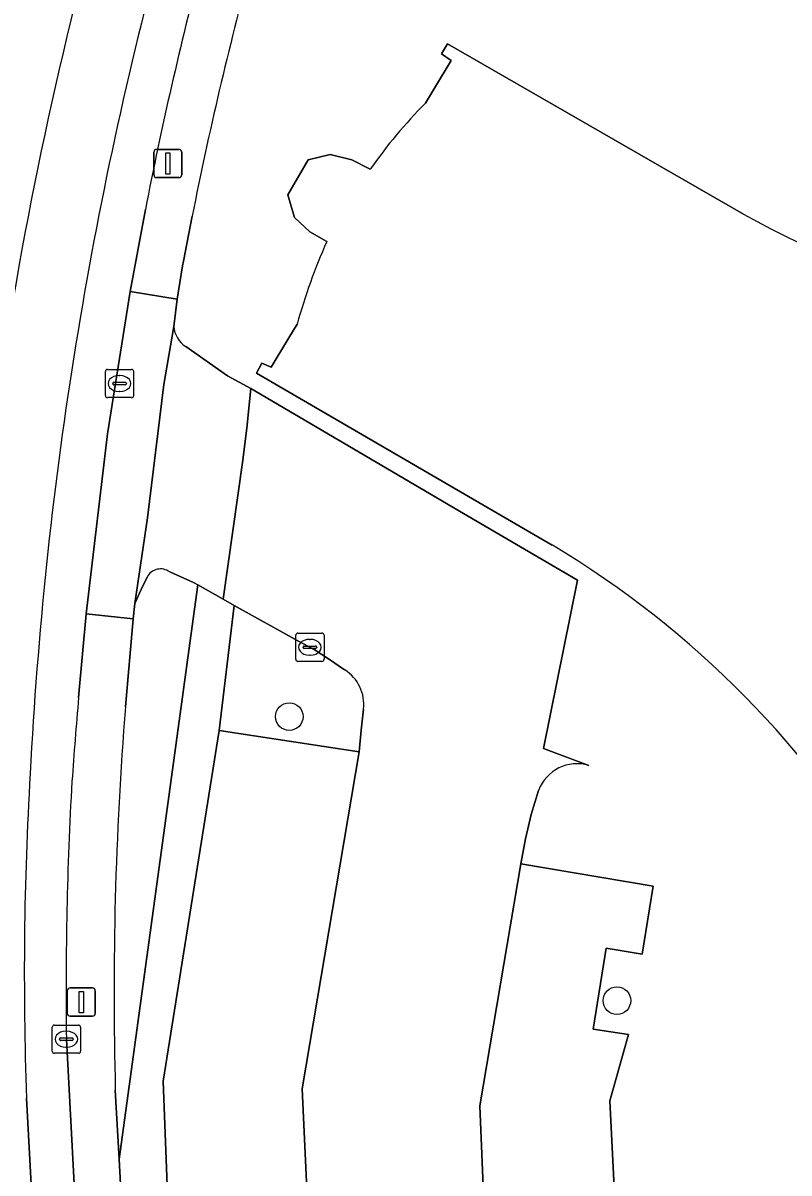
# Model space of a CAD drawing. Extents: x 159262 to 160143, y 383399 to 384319.
# Drawn here: x 159281.85 to 159308.93, y 384101.64 to 384142.33 of the extents above; entities that cross this region are included whole.
import ezdxf

# ---------------------------------------------------------------- set-up
doc = ezdxf.new("R2010")
doc.units = 0
for name, color, linetype in [('IMGEO_Berm_groen', 7, 'Continuous'), ('IMGEO_Boom', 7, 'Continuous'), ('IMGEO_Erf', 7, 'Continuous'), ('IMGEO_Groenvoorziening', 7, 'Continuous'), ('IMGEO_Haag', 7, 'Continuous'), ('IMGEO_Kolk', 7, 'Continuous'), ('IMGEO_Lichtmast', 7, 'Continuous'), ('IMGEO_Pand', 7, 'Continuous'), ('IMGEO_Parkeervlak_open', 7, 'Continuous'), ('IMGEO_Rijbaan_lokaal_gesloten', 7, 'Continuous'), ('IMGEO_Rijbaan_lokaal_open', 7, 'Continuous'), ('IMGEO_Rijbaan_regionaal_gesloten', 7, 'Continuous'), ('IMGEO_Voetpad_open', 7, 'Continuous')]:
    doc.layers.add(name, color=color, linetype=linetype)

msp = doc.modelspace()

# ---------------------------------------------------------------- linework, layer by layer
at = {"layer": 'IMGEO_Berm_groen'}
for centre, radius, start, end in [((159367.285, 384117.728), 90.369, 160.56066, 172.30615), ((159427.827, 384107.491), 148.461, 165.47307, 180.11689)]:
    msp.add_arc(centre, radius, start, end, dxfattribs=at)
at = {"layer": 'IMGEO_Boom'}
for centre in [(159291.259, 384117.786), (159302.843, 384107.737)]:
    msp.add_circle(centre, 0.489, dxfattribs=at)
at = {"layer": 'IMGEO_Erf'}
for points in [[(159296.074, 384139.492), (159296.393, 384140.022), (159296.982, 384141.002), (159296.641, 384141.23), (159296.849, 384141.591), (159307.319, 384135.563)], [(159292.584, 384134.59), (159291.987, 384134.938), (159291.441, 384135.445), (159291.207, 384136.242), (159291.923, 384137.483), (159292.7, 384137.679), (159293.473, 384137.484), (159294.124, 384137.155)], [(159287.831, 384135.494), (159287.518, 384133.901), (159287.486, 384133.735), (159287.3, 384132.554), (159287.177, 384131.589)], [(159300.56, 384123.849), (159290.103, 384129.936), (159290.293, 384130.291), (159290.62, 384130.145), (159291.247, 384131.185), (159291.539, 384131.67)], [(159287.598, 384130.875), (159289.081, 384129.841), (159289.902, 384129.396), (159297.421, 384124.976), (159301.445, 384122.61), (159300.252, 384116.657), (159301.854, 384116.056)], [(159288.025, 384122.449), (159287.898, 384122.522), (159287.033, 384122.903)], [(159285.11, 384104.565), (159285.24, 384102.132), (159288.025, 384122.449)], [(159286.23, 384122.719), (159286.025, 384122.288), (159285.801, 384121.785), (159285.742, 384121.246), (159285.466, 384118.13)], [(159293.218, 384119.436), (159292.686, 384119.809), (159292.135, 384120.155), (159291.567, 384120.472), (159289.307, 384121.722), (159288.782, 384117.294), (159293.73, 384116.543), (159293.805, 384117.3), (159293.884, 384118.045)], [(159300.074, 384115.176), (159299.817, 384114.324), (159299.609, 384113.458), (159299.451, 384112.582), (159304.124, 384111.788), (159303.736, 384109.384), (159302.468, 384109.593), (159301.999, 384106.727), (159303.248, 384106.533), (159302.595, 384104.195), (159303.673, 384082.569), (159303.68, 384082.419), (159308.139, 384082.644), (159308.145, 384081.443), (159303.755, 384081.254), (159304.439, 384064.213), (159299.763, 384064.031), (159300.106, 384054.891), (159298.193, 384052.013), (159294.164, 384051.826), (159289.065, 384051.59), (159289.808, 384035.68), (159288.799, 384035.625), (159288.815, 384035.328)]]:
    msp.add_lwpolyline(points, dxfattribs=at)
for centre, radius, start, end in [((159406.164, 384112.394), 120.567, 164.62912, 168.95403), ((159308.922, 384126.79), 18.067, 135.3262, 144.9903), ((159323.807, 384165.204), 33.918, 240.9151, 299.1543), ((159310.92, 384126.381), 20.09, 155.882, 164.7357), ((159288.117, 384131.662), 0.943, 184.4534, 236.5969), ((159283.186, 384094.74), 33.9, 0.9173, 59.1682), ((159286.709, 384122.473), 0.538, 52.976, 152.836), ((159292.464, 384118.22), 1.431, 352.9816, 58.1879), ((159413.7, 384107.977), 128.636, 175.47323, 181.52012), ((159301.436, 384114.662), 1.456, 73.3063, 159.3076)]:
    msp.add_arc(centre, radius, start, end, dxfattribs=at)
at = {"layer": 'IMGEO_Groenvoorziening'}
msp.add_lwpolyline([(159288.782, 384117.294), (159289.307, 384121.722), (159288.923, 384121.935), (159288.025, 384122.449), (159285.24, 384102.132), (159288.799, 384035.625), (159289.808, 384035.68), (159289.065, 384051.59), (159288.41, 384063.895), (159287.889, 384076.678), (159287.859, 384077.406), (159287.738, 384080.579), (159286.807, 384104.884)], close=True, dxfattribs=at)
at = {"layer": 'IMGEO_Haag'}
msp.add_lwpolyline([(159289.307, 384121.722), (159288.923, 384121.935), (159288.025, 384122.449), (159285.24, 384102.132), (159288.799, 384035.625), (159289.808, 384035.68), (159289.065, 384051.59), (159288.41, 384063.895), (159287.889, 384076.678), (159287.859, 384077.406), (159287.738, 384080.579), (159286.807, 384104.884), (159288.782, 384117.294)], close=True, dxfattribs=at)
at = {"layer": 'IMGEO_Kolk'}
for p, q in [((159284.757, 384129.144), (159284.757, 384129.996)), ((159284.832, 384130.07), (159285.684, 384130.07)), ((159285.245, 384129.85), (159285.27, 384129.85)), ((159285.758, 384129.996), (159285.758, 384129.144)), ((159285.016, 384129.564), (159285.016, 384129.576)), ((159285.454, 384129.527), (159285.056, 384129.527)), ((159285.059, 384129.613), (159285.457, 384129.613)), ((159285.5, 384129.576), (159285.5, 384129.564)), ((159285.684, 384129.07), (159284.832, 384129.07)), ((159285.268, 384129.29), (159285.243, 384129.29)), ((159291.488, 384119.813), (159291.488, 384120.665)), ((159291.563, 384120.739), (159292.415, 384120.739)), ((159291.976, 384120.519), (159292.001, 384120.519)), ((159292.489, 384120.665), (159292.489, 384119.813)), ((159291.747, 384120.233), (159291.747, 384120.245)), ((159292.185, 384120.196), (159291.787, 384120.196)), ((159291.79, 384120.282), (159292.188, 384120.282)), ((159292.231, 384120.245), (159292.231, 384120.233)), ((159292.415, 384119.739), (159291.563, 384119.739)), ((159291.999, 384119.959), (159291.974, 384119.959)), ((159282.88, 384105.946), (159282.88, 384106.798)), ((159282.955, 384106.872), (159283.807, 384106.872)), ((159283.368, 384106.652), (159283.393, 384106.652)), ((159283.881, 384106.798), (159283.881, 384105.946)), ((159283.139, 384106.366), (159283.139, 384106.378)), ((159283.577, 384106.329), (159283.179, 384106.329)), ((159283.182, 384106.415), (159283.58, 384106.415)), ((159283.623, 384106.378), (159283.623, 384106.366)), ((159283.807, 384105.872), (159282.955, 384105.872)), ((159283.391, 384106.092), (159283.366, 384106.092))]:
    msp.add_line(p, q, dxfattribs=at)
for points in [[(159284.757, 384129.144), (159284.757, 384129.996)], [(159284.832, 384130.07), (159285.684, 384130.07)], [(159285.758, 384129.996), (159285.758, 384129.144)], [(159285.684, 384129.07), (159284.832, 384129.07)], [(159291.488, 384119.813), (159291.488, 384120.665)], [(159291.563, 384120.739), (159292.415, 384120.739)], [(159292.489, 384120.665), (159292.489, 384119.813)], [(159292.415, 384119.739), (159291.563, 384119.739)], [(159282.88, 384105.946), (159282.88, 384106.798)], [(159282.955, 384106.872), (159283.807, 384106.872)], [(159283.881, 384106.798), (159283.881, 384105.946)], [(159283.807, 384105.872), (159282.955, 384105.872)]]:
    msp.add_lwpolyline(points, dxfattribs=at)
for centre, radius, start, end in [((159284.834, 384129.994), 0.0765, 91.552, 178.448), ((159284.834, 384129.994), 0.0765, 91.552, 178.448), ((159285.682, 384129.994), 0.0765, 1.552, 88.448), ((159285.682, 384129.994), 0.0765, 1.552, 88.448), ((159285.056, 384129.573), 0.0403, 85.8775, 175.7526), ((159285.053, 384129.563), 0.0366, 178.938, 274.7102), ((159285.457, 384129.57), 0.043, 264.8664, 352.4533), ((159285.461, 384129.575), 0.0386, 1.7309, 96.639), ((159284.834, 384129.146), 0.0765, 181.552, 268.448), ((159284.834, 384129.146), 0.0765, 181.552, 268.448), ((159285.682, 384129.146), 0.0765, 271.552, 358.448), ((159285.682, 384129.146), 0.0765, 271.552, 358.448), ((159291.565, 384120.663), 0.0765, 91.552, 178.448), ((159291.565, 384120.663), 0.0765, 91.552, 178.448), ((159292.413, 384120.663), 0.0765, 1.552, 88.448), ((159292.413, 384120.663), 0.0765, 1.552, 88.448), ((159291.787, 384120.242), 0.0403, 85.8775, 175.7526), ((159291.784, 384120.232), 0.0366, 178.938, 274.7102), ((159292.188, 384120.239), 0.043, 264.8664, 352.4533), ((159292.192, 384120.244), 0.0386, 1.7309, 96.639), ((159291.565, 384119.815), 0.0765, 181.552, 268.448), ((159291.565, 384119.815), 0.0765, 181.552, 268.448), ((159292.413, 384119.815), 0.0765, 271.552, 358.448), ((159292.413, 384119.815), 0.0765, 271.552, 358.448), ((159282.957, 384106.796), 0.0765, 91.552, 178.448), ((159282.957, 384106.796), 0.0765, 91.552, 178.448), ((159283.805, 384106.796), 0.0765, 1.552, 88.448), ((159283.805, 384106.796), 0.0765, 1.552, 88.448), ((159283.179, 384106.375), 0.0403, 85.8775, 175.7526), ((159283.176, 384106.365), 0.0366, 178.938, 274.7102), ((159283.58, 384106.372), 0.043, 264.8664, 352.4533), ((159283.584, 384106.377), 0.0386, 1.7309, 96.639), ((159282.957, 384105.948), 0.0765, 181.552, 268.448), ((159282.957, 384105.948), 0.0765, 181.552, 268.448), ((159283.805, 384105.948), 0.0765, 271.552, 358.448), ((159283.805, 384105.948), 0.0765, 271.552, 358.448)]:
    msp.add_arc(centre, radius, start, end, dxfattribs=at)
for centre, major_axis, ratio, start_param, end_param in [((159285.244, 384129.57), (-0.387, 0.002), 0.722429, 4.712389, 7.853982), ((159285.269, 384129.57), (-0.39, 0.002), 0.717154, 1.570796, 4.712389), ((159291.975, 384120.239), (-0.387, 0.002), 0.722429, 4.712389, 7.853982), ((159292, 384120.239), (-0.39, 0.002), 0.717154, 1.570796, 4.712389), ((159283.367, 384106.372), (-0.387, 0.002), 0.722429, 4.712389, 7.853982), ((159283.392, 384106.372), (-0.39, 0.002), 0.717154, 1.570796, 4.712389)]:
    msp.add_ellipse(centre, major_axis=major_axis, ratio=ratio, start_param=start_param, end_param=end_param, dxfattribs=at)
at = {"layer": 'IMGEO_Lichtmast'}
for p, q in [((159286.47, 384136.956), (159286.47, 384137.756)), ((159286.47, 384137.756), (159286.47, 384136.956)), ((159286.57, 384137.856), (159287.36, 384137.856)), ((159287.36, 384137.856), (159286.57, 384137.856)), ((159287.46, 384137.756), (159287.46, 384136.956)), ((159287.46, 384136.956), (159287.46, 384137.756)), ((159287.36, 384136.856), (159286.57, 384136.856)), ((159286.57, 384136.856), (159287.36, 384136.856)), ((159283.411, 384107.285), (159283.411, 384108.085)), ((159283.411, 384108.085), (159283.411, 384107.285)), ((159283.511, 384108.185), (159284.301, 384108.185)), ((159284.301, 384108.185), (159283.511, 384108.185)), ((159284.401, 384108.085), (159284.401, 384107.285)), ((159284.401, 384107.285), (159284.401, 384108.085)), ((159284.301, 384107.185), (159283.511, 384107.185)), ((159283.511, 384107.185), (159284.301, 384107.185))]:
    msp.add_line(p, q, dxfattribs=at)
for points in [[(159286.89, 384137.731), (159287.04, 384137.731), (159287.04, 384136.981), (159286.89, 384136.981), (159286.89, 384137.731)], [(159283.831, 384108.06), (159283.981, 384108.06), (159283.981, 384107.31), (159283.831, 384107.31), (159283.831, 384108.06)]]:
    msp.add_lwpolyline(points, dxfattribs=at)
for centre, start, end in [((159286.57, 384137.756), 90, 180), ((159286.57, 384137.756), 90, 180), ((159287.36, 384137.756), 0, 90), ((159287.36, 384137.756), 360, 90), ((159286.57, 384136.956), 180, 270), ((159286.57, 384136.956), 180, 270), ((159287.36, 384136.956), 270, 0), ((159287.36, 384136.956), 270, 0), ((159283.511, 384108.085), 90, 180), ((159283.511, 384108.085), 90, 180), ((159284.301, 384108.085), 0, 90), ((159284.301, 384108.085), 360, 90), ((159283.511, 384107.285), 180, 270), ((159283.511, 384107.285), 180, 270), ((159284.301, 384107.285), 270, 0), ((159284.301, 384107.285), 270, 0)]:
    msp.add_arc(centre, 0.1, start, end, dxfattribs=at)
at = {"layer": 'IMGEO_Pand'}
for points in [[(159307.319, 384135.563), (159296.849, 384141.591), (159296.641, 384141.23), (159296.982, 384141.002), (159296.393, 384140.022), (159296.074, 384139.492)], [(159294.124, 384137.155), (159293.473, 384137.484), (159292.7, 384137.679), (159291.923, 384137.483), (159291.207, 384136.242), (159291.441, 384135.445), (159291.987, 384134.938), (159292.584, 384134.59)], [(159291.539, 384131.67), (159291.247, 384131.185), (159290.62, 384130.145), (159290.293, 384130.291), (159290.103, 384129.936), (159300.56, 384123.849)]]:
    msp.add_lwpolyline(points, dxfattribs=at)
for centre, radius, start, end in [((159308.922, 384126.79), 18.067, 135.3262, 144.9903), ((159323.807, 384165.204), 33.918, 240.9151, 299.1543), ((159310.92, 384126.381), 20.09, 155.882, 164.7357), ((159283.186, 384094.74), 33.9, 0.9173, 59.1682)]:
    msp.add_arc(centre, radius, start, end, dxfattribs=at)
at = {"layer": 'IMGEO_Parkeervlak_open'}
for points in [[(159293.73, 384116.543), (159288.782, 384117.294), (159286.807, 384104.884), (159287.738, 384080.579), (159287.859, 384077.406), (159287.889, 384076.678), (159288.41, 384063.895), (159289.065, 384051.59), (159294.164, 384051.826), (159291.718, 384104.61)], [(159302.595, 384104.195), (159303.248, 384106.533), (159301.999, 384106.727), (159302.468, 384109.593), (159303.736, 384109.384), (159304.124, 384111.788), (159299.451, 384112.582), (159297.994, 384104.009), (159298.891, 384082.378), (159303.673, 384082.569)]]:
    msp.add_lwpolyline(points, close=True, dxfattribs=at)
at = {"layer": 'IMGEO_Rijbaan_lokaal_gesloten'}
for points in [[(159283.811, 384118.459), (159284.082, 384121.417), (159284.828, 384127.795), (159285.635, 384132.822), (159286.171, 384135.728)], [(159285.02, 384035.708), (159287.16, 384035.226), (159286.857, 384041.165), (159285.603, 384064.528), (159283.38, 384106.372)], [(159281.971, 384104.282), (159285.459, 384039.708), (159284.556, 384036.089)]]:
    msp.add_lwpolyline(points, dxfattribs=at)
for centre, radius, start, end in [((159423.048, 384108.462), 141.139, 164.98893, 177.03242), ((159425.213, 384108.568), 141.67, 165.33887, 168.94726), ((159430.159, 384105.361), 146.932, 174.88575, 176.04481), ((159404.598, 384108.67), 122.706, 176.68357, 182.04956), ((159413.502, 384108.141), 130.134, 176.75993, 180.77882)]:
    msp.add_arc(centre, radius, start, end, dxfattribs=at)
at = {"layer": 'IMGEO_Rijbaan_lokaal_open'}
for points in [[(159287.177, 384131.589), (159286.824, 384129.53), (159286.248, 384124.819), (159285.801, 384121.785), (159286.025, 384122.288), (159286.23, 384122.719)], [(159289.607, 384126.773), (159289.759, 384127.986), (159289.902, 384129.396), (159289.081, 384129.841), (159287.598, 384130.875)], [(159301.854, 384116.056), (159300.252, 384116.657), (159301.445, 384122.61), (159297.421, 384124.976), (159289.902, 384129.396), (159289.759, 384127.986), (159289.607, 384126.773), (159288.923, 384121.935), (159289.307, 384121.722), (159291.567, 384120.472), (159292.135, 384120.155), (159292.686, 384119.809), (159293.218, 384119.436)], [(159287.033, 384122.903), (159287.898, 384122.522), (159288.025, 384122.449), (159288.923, 384121.935), (159289.607, 384126.773)], [(159293.884, 384118.045), (159293.805, 384117.3), (159293.73, 384116.543), (159291.718, 384104.61), (159294.164, 384051.826), (159298.193, 384052.013), (159300.106, 384054.891), (159299.763, 384064.031), (159298.953, 384081.047), (159298.891, 384082.378), (159297.994, 384104.009)], [(159297.994, 384104.009), (159299.451, 384112.582), (159299.609, 384113.458), (159299.817, 384114.324), (159300.074, 384115.176)], [(159284.556, 384036.089), (159285.459, 384039.708), (159281.971, 384104.282)]]:
    msp.add_lwpolyline(points, dxfattribs=at)
for centre, radius, start, end in [((159423.048, 384108.462), 141.139, 164.98893, 177.03242), ((159427.827, 384107.491), 148.461, 165.47307, 180.11689), ((159288.117, 384131.662), 0.943, 184.4534, 236.5969), ((159286.709, 384122.473), 0.538, 52.976, 152.836), ((159292.464, 384118.22), 1.431, 352.9816, 58.1879), ((159301.436, 384114.662), 1.456, 73.3063, 159.3076), ((159404.598, 384108.67), 122.706, 176.68357, 182.04956)]:
    msp.add_arc(centre, radius, start, end, dxfattribs=at)
at = {"layer": 'IMGEO_Rijbaan_regionaal_gesloten'}
msp.add_arc((159367.285, 384117.728), 90.369, 160.56066, 172.30615, dxfattribs=at)
at = {"layer": 'IMGEO_Voetpad_open'}
for points in [[(159286.171, 384135.728), (159285.635, 384132.822), (159287.3, 384132.554), (159287.486, 384133.735), (159287.518, 384133.901), (159287.831, 384135.494)], [(159285.466, 384118.13), (159285.742, 384121.246), (159284.082, 384121.417), (159283.811, 384118.459)], [(159283.38, 384106.372), (159285.603, 384064.528), (159286.857, 384041.165), (159287.16, 384035.226)], [(159285.24, 384102.132), (159285.11, 384104.565)], [(159288.815, 384035.328), (159288.799, 384035.625), (159285.24, 384102.132)]]:
    msp.add_lwpolyline(points, dxfattribs=at)
msp.add_lwpolyline([(159287.177, 384131.589), (159287.3, 384132.554), (159285.635, 384132.822), (159284.828, 384127.795), (159284.082, 384121.417), (159285.742, 384121.246), (159285.801, 384121.785), (159286.248, 384124.819), (159286.824, 384129.53)], close=True, dxfattribs=at)
for centre, radius, start, end in [((159425.213, 384108.568), 141.67, 165.33887, 168.94726), ((159406.164, 384112.394), 120.567, 164.62912, 168.95403), ((159430.159, 384105.361), 146.932, 174.88575, 176.04481), ((159413.7, 384107.977), 128.636, 175.47323, 181.52012), ((159413.502, 384108.141), 130.134, 176.75993, 180.77882)]:
    msp.add_arc(centre, radius, start, end, dxfattribs=at)

doc.saveas('drawing.dxf')
